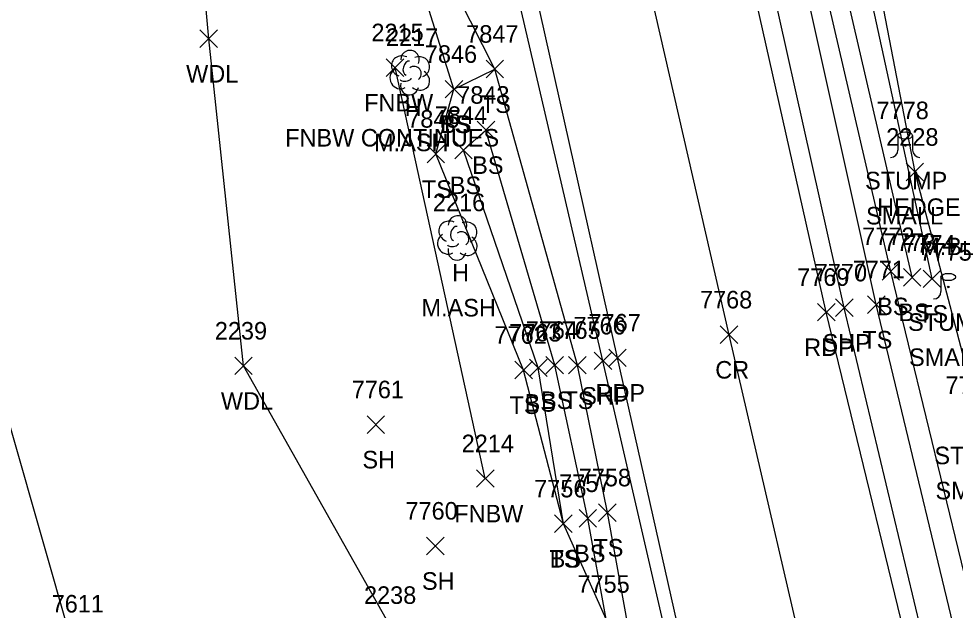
# Model space of a CAD drawing. Extents: x 1439173 to 1457902, y 641926 to 659889.
# Drawn here: x 1448508.2 to 1448614.9, y 644442.8 to 644510.2 of the extents above; entities that cross this region are included whole.
import ezdxf

# ---------------------------------------------------------------- set-up
doc = ezdxf.new("R2010")
doc.units = 0
for name, color, linetype in [('L_A', 7, 'Continuous'), ('L_C', 7, 'Continuous'), ('L_I', 7, 'Continuous'), ('L_TIC', 7, 'Continuous'), ('LAHR', 7, 'Continuous'), ('LAWA', 7, 'Continuous'), ('LELB', 7, 'Continuous'), ('LFNC', 7, 'Continuous'), ('LTD', 7, 'Continuous'), ('LTS', 7, 'Continuous'), ('P_A', 7, 'Continuous'), ('P_I', 7, 'Continuous'), ('P_TIC', 7, 'Continuous'), ('PET', 7, 'Continuous'), ('PRC', 7, 'Continuous'), ('PSP', 7, 'Continuous')]:
    doc.layers.add(name, color=color, linetype=linetype)

msp = doc.modelspace()

# ---------------------------------------------------------------- linework, layer by layer
at = {"layer": 'L_TIC'}
for points in [[(1448528.86, 644506.95), (1448530.86, 644508.95)], [(1448530.86, 644506.95), (1448528.86, 644508.95)], [(1448550.08, 644503.66), (1448552.08, 644505.66)], [(1448552.08, 644503.66), (1448550.08, 644505.66)], [(1448561.44, 644503.49), (1448563.44, 644505.49)], [(1448563.44, 644503.49), (1448561.44, 644505.49)], [(1448561.44, 644503.49), (1448563.44, 644505.49)], [(1448563.44, 644503.49), (1448561.44, 644505.49)], [(1448556.78, 644501.2), (1448558.78, 644503.2)], [(1448558.78, 644501.2), (1448556.78, 644503.2)], [(1448556.78, 644501.2), (1448558.78, 644503.2)], [(1448558.78, 644501.2), (1448556.78, 644503.2)], [(1448560.42, 644496.54), (1448562.42, 644498.54)], [(1448562.42, 644496.54), (1448560.42, 644498.54)], [(1448557.87, 644494.24), (1448559.87, 644496.24)], [(1448559.87, 644494.24), (1448557.87, 644496.24)], [(1448557.87, 644494.24), (1448559.87, 644496.24)], [(1448559.87, 644494.24), (1448557.87, 644496.24)], [(1448554.72, 644493.81), (1448556.72, 644495.81)], [(1448556.72, 644493.81), (1448554.72, 644495.81)], [(1448609.27, 644491.75), (1448611.27, 644493.75)], [(1448611.27, 644491.75), (1448609.27, 644493.75)], [(1448606.54, 644480.43), (1448608.54, 644482.43)], [(1448608.54, 644480.43), (1448606.54, 644482.43)], [(1448608.96, 644479.76), (1448610.96, 644481.76)], [(1448610.96, 644479.76), (1448608.96, 644481.76)], [(1448608.96, 644479.76), (1448610.96, 644481.76)], [(1448610.96, 644479.76), (1448608.96, 644481.76)], [(1448611.23, 644479.58), (1448613.23, 644481.58)], [(1448613.23, 644479.58), (1448611.23, 644481.58)], [(1448604.88, 644476.64), (1448606.88, 644478.64)], [(1448606.88, 644476.64), (1448604.88, 644478.64)], [(1448532.82, 644469.66), (1448534.82, 644471.66)], [(1448534.82, 644469.66), (1448532.82, 644471.66)], [(1448568.26, 644469.74), (1448570.26, 644471.74)], [(1448570.26, 644469.74), (1448568.26, 644471.74)], [(1448570.84, 644469.74), (1448572.84, 644471.74)], [(1448572.84, 644469.74), (1448570.84, 644471.74)], [(1448564.71, 644469.18), (1448566.71, 644471.18)], [(1448566.71, 644469.18), (1448564.71, 644471.18)], [(1448566.38, 644469.44), (1448568.38, 644471.44)], [(1448568.38, 644469.44), (1448566.38, 644471.44)], [(1448547.88, 644462.97), (1448549.88, 644464.97)], [(1448549.88, 644462.97), (1448547.88, 644464.97)], [(1448560.35, 644456.82), (1448562.35, 644458.82)], [(1448562.35, 644456.82), (1448560.35, 644458.82)], [(1448574.25, 644452.93), (1448576.25, 644454.93)], [(1448576.25, 644452.93), (1448574.25, 644454.93)], [(1448569.24, 644451.67), (1448571.24, 644453.67)], [(1448571.24, 644451.67), (1448569.24, 644453.67)], [(1448569.24, 644451.67), (1448571.24, 644453.67)], [(1448571.24, 644451.67), (1448569.24, 644453.67)], [(1448572.03, 644452.28), (1448574.03, 644454.28)], [(1448574.03, 644452.28), (1448572.03, 644454.28)], [(1448554.66, 644449.14), (1448556.66, 644451.14)], [(1448556.66, 644449.14), (1448554.66, 644451.14)]]:
    msp.add_lwpolyline(points, dxfattribs=at)
at = {"layer": 'LAHR'}
msp.add_lwpolyline([(1448587.73, 644601.57), (1448598.54, 644553.6), (1448610.27, 644492.75), (1448623.06, 644443.97)], dxfattribs=at)
at = {"layer": 'LAWA'}
for points in [[(1448550.8, 644440.53), (1448533.82, 644470.66), (1448529.86, 644507.95), (1448526.88, 644540.88), (1448513.49, 644597.36), (1448508.97, 644625.32), (1448499.27, 644672.13), (1448490.55, 644711.17), (1448476.17, 644740.45), (1448466.07, 644773.61), (1448454.86, 644821.9), (1448441.17, 644868.93), (1448430.57, 644904.57), (1448415.6, 644959.64), (1448411.39, 644969.06), (1448391.73, 644986.43)], [(1448525.57, 644421.39), (1448514.14, 644439.55), (1448504.22, 644474.31), (1448500.68, 644516.13), (1448500.33, 644548.9), (1448493.92, 644591.97), (1448487.64, 644623.08), (1448484.93, 644661.11), (1448477.82, 644697.56), (1448471.08, 644716.64), (1448460.41, 644739.14), (1448444.3, 644752.8), (1448433.21, 644775.56), (1448421.34, 644813.82)]]:
    msp.add_lwpolyline(points, dxfattribs=at)
at = {"layer": 'LELB'}
for points in [[(1448557.78, 644502.2), (1448552.98, 644517.51), (1448543.57, 644563.1), (1448533.53, 644616.34), (1448521.47, 644666.5), (1448510.8, 644711.1), (1448498.76, 644762.74), (1448491.01, 644796.19), (1448478.95, 644850.81), (1448473.36, 644887.09), (1448462.33, 644937.46), (1448450.84, 644986.61), (1448440.04, 645034.94), (1448421.37, 645071.58), (1448413.78, 645112.58)], [(1448609.96, 644480.76), (1448597.96, 644532.64), (1448588, 644575.82), (1448578.91, 644626.19), (1448568.89, 644678.7), (1448565.02, 644690.53), (1448555.18, 644717.97), (1448544.16, 644768.98), (1448537.75, 644806.12), (1448524.99, 644859.03), (1448518.01, 644886.45), (1448516.56, 644886.22)], [(1448627.08, 644401.86), (1448622.84, 644415.75), (1448619.6, 644431.72), (1448607.54, 644481.43), (1448595.73, 644532.41), (1448585.93, 644575.37), (1448575.13, 644625.5), (1448563.26, 644677.15), (1448553.34, 644717.27), (1448541.86, 644768.63), (1448535.33, 644805.33), (1448522.76, 644858.82), (1448516.56, 644886.22)], [(1448612.23, 644480.58), (1448600.79, 644533.41), (1448591.22, 644576.13), (1448581.75, 644626.33), (1448573.93, 644679.53), (1448559.67, 644722.69), (1448548.14, 644770.05), (1448541.74, 644807.11), (1448529.82, 644859.48), (1448520.76, 644884.54)], [(1448746.21, 644032.5), (1448726.2, 644073.88), (1448716.66, 644095.8), (1448713.21, 644105.95), (1448705.34, 644124.14), (1448696.94, 644144.22), (1448687.56, 644169.13), (1448672.19, 644216.42), (1448658.6, 644265.02), (1448646.25, 644311.19), (1448642.33, 644334.97), (1448636.59, 644361.61), (1448633.56, 644370.4), (1448624.56, 644399.7), (1448620.78, 644415.02), (1448617.06, 644431.06), (1448605.88, 644477.64), (1448593.79, 644532.08), (1448583.73, 644574.91), (1448571.97, 644624.92), (1448560.21, 644676.34), (1448550.77, 644716.52), (1448539.78, 644768.47)], [(1448584.05, 644397.53), (1448578.07, 644407.5), (1448581.14, 644421.42), (1448575.25, 644453.93), (1448571.84, 644470.74), (1448562.44, 644504.49), (1448555.49, 644518.25), (1448547.77, 644564.81), (1448536.49, 644617.15), (1448524.94, 644667.08), (1448513.7, 644711.54), (1448502.51, 644763.21)], [(1448570.24, 644452.67), (1448565.71, 644470.18), (1448555.72, 644494.81), (1448557.78, 644502.2), (1448562.44, 644504.49)], [(1448581.14, 644421.42), (1448575.11, 644441.8), (1448573.03, 644453.28), (1448569.26, 644470.74), (1448561.42, 644497.54), (1448558.87, 644495.24)], [(1448575.11, 644441.8), (1448570.24, 644452.67), (1448567.38, 644470.44), (1448558.87, 644495.24)]]:
    msp.add_lwpolyline(points, dxfattribs=at)
at = {"layer": 'LFNC'}
msp.add_lwpolyline([(1448561.35, 644457.82), (1448551.08, 644504.66)], dxfattribs=at)
at = {"layer": 'LTD'}
for p, q in [((1448552.74, 644504.13), (1448552.74, 644504.13)), ((1448552.74, 644504.13), (1448552.74, 644504.13)), ((1448558.14, 644485.29), (1448558.14, 644485.29)), ((1448558.14, 644485.29), (1448558.14, 644485.29))]:
    msp.add_line(p, q, dxfattribs=at)
for centre in [(1448552.78, 644505.57), (1448558.19, 644486.72)]:
    msp.add_arc(centre, 1.05, 335.5272, 180.9563, dxfattribs=at)
for centre, major_axis, ratio, start_param, end_param in [((1448551.95, 644504.8), (1.21, -0.51), 0.895232, 1.570796, 4.712389), ((1448553.78, 644504.72), (-1.14, -0.48), 0.949671, 1.570796, 4.712389), ((1448552.53, 644504.59), (-0.208, -0.792), 0.645439, 3.141593, 6.283185), ((1448553.24, 644503.97), (-0.5, 0.667), 0.989748, 3.141593, 6.283185), ((1448551.65, 644503.42), (0.58, -1.04), 0.959034, 3.141593, 6.283185), ((1448552.28, 644503.38), (-0.625, -0.083), 0.423636, 0, 3.141593), ((1448553.74, 644503.3), (-1.09, 0.79), 0.841452, 1.570796, 4.712389), ((1448552.74, 644502.63), (0.26, 1.06), 0.942809, 1.570796, 4.712389), ((1448557.35, 644485.96), (1.21, -0.51), 0.895232, 1.570796, 4.712389), ((1448557.93, 644485.75), (-0.208, -0.792), 0.645439, 3.141593, 6.283185), ((1448559.18, 644485.87), (-1.14, -0.48), 0.949671, 1.570796, 4.712389), ((1448557.06, 644484.58), (0.58, -1.04), 0.959034, 3.141593, 6.283185), ((1448558.64, 644485.12), (-0.5, 0.667), 0.989748, 3.141593, 6.283185), ((1448559.14, 644484.46), (-1.09, 0.79), 0.841452, 1.570796, 4.712389), ((1448557.68, 644484.54), (-0.625, -0.083), 0.423636, 0, 3.141593), ((1448558.14, 644483.79), (0.26, 1.06), 0.942809, 1.570796, 4.712389)]:
    msp.add_ellipse(centre, major_axis=major_axis, ratio=ratio, start_param=start_param, end_param=end_param, dxfattribs=at)
at = {"layer": 'LTS'}
for p, q in [((1448608.34, 644496.92), (1448608.34, 644495.25)), ((1448610.01, 644496.75), (1448610.01, 644496.92)), ((1448610.01, 644496.92), (1448610.01, 644495.25)), ((1448609.17, 644495.78), (1448609.17, 644495.78)), ((1448609.17, 644495.78), (1448609.17, 644495.78)), ((1448609.17, 644495.75), (1448609.17, 644495.75)), ((1448613.24, 644480.79), (1448613.24, 644479.12)), ((1448614.08, 644479.65), (1448614.08, 644479.65)), ((1448614.08, 644479.65), (1448614.08, 644479.65)), ((1448614.08, 644479.62), (1448614.08, 644479.62))]:
    msp.add_line(p, q, dxfattribs=at)
for centre in [(1448609.17, 644495.78), (1448614.08, 644479.65)]:
    msp.add_circle(centre, 0.0833, dxfattribs=at)
for centre, start, end in [((1448607.51, 644495.25), 270, 360), ((1448610.84, 644495.25), 180, 270), ((1448612.41, 644479.12), 270, 360)]:
    msp.add_arc(centre, 0.833, start, end, dxfattribs=at)
for centre in [(1448609.17, 644496.92), (1448614.08, 644480.79)]:
    msp.add_ellipse(centre, major_axis=(-0.833, 0), ratio=0.5, dxfattribs=at)
at = {"layer": 'P_TIC'}
for points in [[(1448601.23, 644476.29), (1448603.23, 644478.29)], [(1448603.23, 644476.29), (1448601.23, 644478.29)], [(1448599.18, 644475.78), (1448601.18, 644477.78)], [(1448601.18, 644475.78), (1448599.18, 644477.78)], [(1448588.11, 644473.21), (1448590.11, 644475.21)], [(1448590.11, 644473.21), (1448588.11, 644475.21)], [(1448575.41, 644470.58), (1448577.41, 644472.58)], [(1448577.41, 644470.58), (1448575.41, 644472.58)], [(1448573.75, 644470.24), (1448575.75, 644472.24)], [(1448575.75, 644470.24), (1448573.75, 644472.24)]]:
    msp.add_lwpolyline(points, dxfattribs=at)
at = {"layer": 'PET'}
for points in [[(1448741.68, 644029.9), (1448721.66, 644072.11), (1448699.99, 644122.51), (1448683.02, 644167.74), (1448667.3, 644215.48), (1448653.25, 644263.34), (1448640.9, 644309.93), (1448633.43, 644339.29), (1448628.87, 644356.13), (1448611.52, 644430.12), (1448600.18, 644476.78), (1448588.03, 644530.92), (1448577.83, 644573.52), (1448566.62, 644623.3), (1448554.37, 644674.53), (1448544.89, 644715.35), (1448532.85, 644767.19)], [(1448719.14, 644017.8), (1448697.57, 644061.64), (1448675.31, 644114.87), (1448662.79, 644147.1), (1448645.62, 644197.83), (1448630.96, 644249.03), (1448620.35, 644289.65), (1448608.04, 644337.09), (1448599.93, 644371.01), (1448591.93, 644405.93), (1448587.28, 644423.3), (1448576.41, 644471.58), (1448564.34, 644525.55), (1448554.28, 644567.62), (1448542.43, 644618.88), (1448530.58, 644668.68), (1448520.66, 644712.53), (1448508.59, 644763.84)]]:
    msp.add_lwpolyline(points, dxfattribs=at)
at = {"layer": 'PRC'}
msp.add_lwpolyline([(1448731.14, 644023.28), (1448710.46, 644067.89), (1448689.18, 644117.53), (1448671.94, 644163.96), (1448655.91, 644211.95), (1448641.69, 644259.86), (1448629.19, 644307.15), (1448618.74, 644349.81), (1448607.14, 644397.34), (1448599.96, 644427.54), (1448589.11, 644474.21), (1448576.61, 644528.86), (1448566.34, 644571.06), (1448554.71, 644620.84), (1448542.59, 644671.57), (1448533.38, 644712.92), (1448520.93, 644765.22)], dxfattribs=at)
at = {"layer": 'PSP'}
for points in [[(1448743.19, 644030.79), (1448723.72, 644072.96), (1448702.62, 644122.85), (1448685.71, 644168.9), (1448670.36, 644216.11), (1448656.3, 644264.22), (1448643.05, 644310.54), (1448635.37, 644339.99), (1448630.63, 644359.66), (1448619.44, 644405.02), (1448613.39, 644430.47), (1448602.23, 644477.29), (1448590.17, 644531.26), (1448580.27, 644574.32), (1448568.93, 644623.6), (1448556.49, 644675.72), (1448547.44, 644715.81), (1448535.46, 644767.6)], [(1448718.77, 644017.47), (1448697.57, 644061.64), (1448674.36, 644114.53), (1448661.94, 644146.48), (1448644.48, 644197.51), (1448629.33, 644248.49), (1448618.92, 644289.33), (1448599.59, 644365.52), (1448590.65, 644405.32), (1448585.9, 644422.84), (1448574.75, 644471.24), (1448562.25, 644524.96), (1448552.68, 644566.87), (1448540.59, 644618.38), (1448529.07, 644667.76), (1448518.88, 644712.4), (1448506.69, 644763.58)]]:
    msp.add_lwpolyline(points, dxfattribs=at)

# ---------------------------------------------------------------- texts
at = {"layer": 'L_A'}
for s, p in [('WDL', (1448527.28, 644502.95)), ('FNBW', (1448547.55, 644499.66)), ('TS', (1448560.85, 644499.49)), ('TS', (1448560.85, 644499.49)), ('H', (1448552.17, 644499.13)), ('TS', (1448556.19, 644497.2)), ('BS', (1448556.22, 644497.2)), ('BS', (1448559.86, 644492.54)), ('STUMP', (1448604.6, 644490.78)), ('TS', (1448554.13, 644489.81)), ('BS', (1448557.31, 644490.24)), ('BS', (1448557.31, 644490.24)), ('HEDGE', (1448605.97, 644487.75)), ('H', (1448557.57, 644480.29)), ('BS', (1448605.98, 644476.43)), ('BS', (1448608.4, 644475.76)), ('BS', (1448608.4, 644475.76)), ('TS', (1448610.64, 644475.58)), ('STUMP', (1448609.5, 644474.65)), ('TS', (1448604.29, 644472.64)), ('WDL', (1448531.24, 644465.66)), ('TS', (1448564.11, 644465.18)), ('BS', (1448565.83, 644465.44)), ('BS', (1448567.7, 644465.74)), ('TS', (1448570.25, 644465.74)), ('SH', (1448547.36, 644458.97)), ('STUMP', (1448612.5, 644459.45)), ('FNBW', (1448557.82, 644452.82)), ('BS', (1448571.47, 644448.28)), ('TS', (1448573.66, 644448.93)), ('TS', (1448568.65, 644447.67)), ('BS', (1448568.68, 644447.67)), ('SH', (1448554.14, 644445.14))]:
    msp.add_text(s, height=2, dxfattribs=at).set_placement(p)
at = {"layer": 'L_C'}
for s, p in [('FNBW CONTINUES', (1448538.56, 644495.66)), ('M.ASH', (1448548.69, 644495.13)), ('SMALL', (1448604.71, 644486.78)), ('M.BLACK WALNUT', (1448610.88, 644483.28)), ('M.ASH', (1448554.09, 644476.29)), ('SMALL', (1448609.61, 644470.65)), ('SMALL', (1448612.62, 644455.45))]:
    msp.add_text(s, height=2, dxfattribs=at).set_placement(p)
at = {"layer": 'L_I'}
for s, p in [('2215', (1448548.38, 644507.66)), ('2217', (1448550.04, 644507.13)), ('7847', (1448559.18, 644507.49)), ('7847', (1448559.18, 644507.49)), ('7846', (1448554.47, 644505.2)), ('7846', (1448554.47, 644505.2)), ('7843', (1448558.16, 644500.54)), ('7844', (1448555.61, 644498.24)), ('7844', (1448555.61, 644498.24)), ('7778', (1448605.91, 644498.78)), ('7845', (1448552.46, 644497.81)), ('2228', (1448607.01, 644495.75)), ('2216', (1448555.39, 644488.29)), ('7772', (1448604.28, 644484.43)), ('7773', (1448606.7, 644483.76)), ('7773', (1448606.7, 644483.76)), ('7774', (1448608.97, 644483.58)), ('7775', (1448610.81, 644482.65)), ('7771', (1448603.19, 644480.64)), ('7764', (1448565.95, 644473.74)), ('7765', (1448568.54, 644473.74)), ('2239', (1448530.55, 644473.66)), ('7762', (1448562.4, 644473.18)), ('7763', (1448564.08, 644473.44)), ('7776', (1448613.76, 644467.45)), ('7761', (1448546.14, 644466.97)), ('2214', (1448558.66, 644460.82)), ('7758', (1448571.99, 644456.93)), ('7756', (1448566.92, 644455.67)), ('7756', (1448566.92, 644455.67)), ('7757', (1448569.77, 644456.28)), ('7760', (1448552.26, 644453.14)), ('7755', (1448571.85, 644444.8)), ('7755', (1448571.85, 644444.8)), ('2238', (1448547.54, 644443.53)), ('7611', (1448511.97, 644442.55))]:
    msp.add_text(s, height=2, dxfattribs=at).set_placement(p)
at = {"layer": 'P_A'}
for s, p in [('RDP', (1448597.67, 644471.78)), ('SHP', (1448599.76, 644472.29)), ('CR', (1448587.54, 644469.21)), ('SHP', (1448572.28, 644466.24)), ('RDP', (1448573.9, 644466.58))]:
    msp.add_text(s, height=2, dxfattribs=at).set_placement(p)
at = {"layer": 'P_I'}
for s, p in [('7770', (1448598.88, 644480.29)), ('7769', (1448596.87, 644479.78)), ('7768', (1448585.8, 644477.21)), ('7766', (1448571.39, 644474.24)), ('7767', (1448573.11, 644474.58))]:
    msp.add_text(s, height=2, dxfattribs=at).set_placement(p)

doc.saveas('drawing.dxf')
